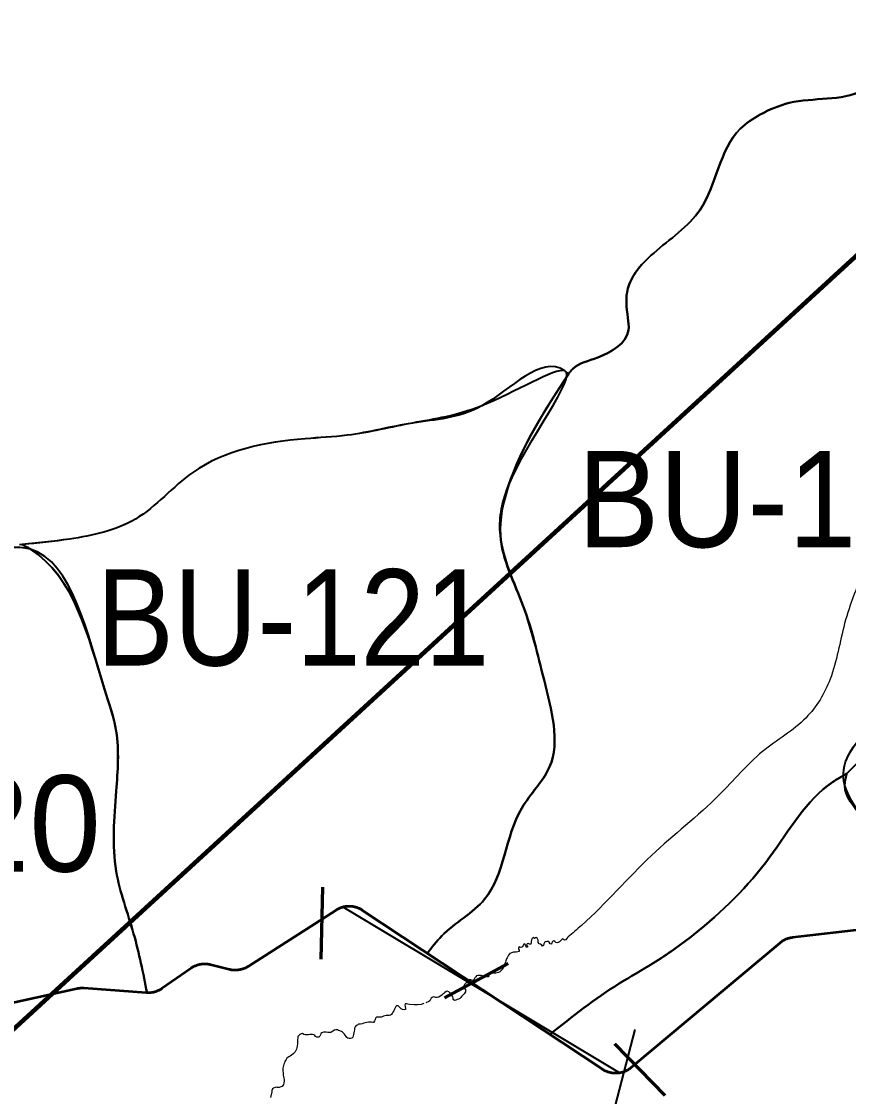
# Model space of a CAD drawing. Extents: x 553962 to 842807, y 8883888 to 9032388.
# Drawn here: x 712844 to 716280, y 8955293 to 8959758 of the extents above; entities that cross this region are included whole.
import ezdxf

# ---------------------------------------------------------------- set-up
doc = ezdxf.new("R2010")
doc.units = 0
doc.header["$LTSCALE"] = 150
for name, color, linetype, lineweight in [('20', 7, 'Continuous', 35), ('24', 7, 'Continuous', 25), ('40', 7, 'Continuous', 60), ('60', 7, 'Continuous', 53), ('9', 7, 'Continuous', 90)]:
    doc.layers.add(name, color=color, linetype=linetype, lineweight=lineweight)

msp = doc.modelspace()

# ---------------------------------------------------------------- linework, layer by layer
at = {"layer": '20'}
for p, q in [((715118.3, 8958294.2), (715117.4, 8958295.1)), ((715117.4, 8958295.1), (715117.6, 8958295)), ((714531.4, 8955887.4), (715039.1, 8955551.2)), ((713366.2, 8955723.5), (713367.8, 8955723.5))]:
    msp.add_line(p, q, dxfattribs=at)
for points in [[(713629.3, 8955840.4), (713707.9, 8955820.7), (713710, 8955820.2), (713712.8, 8955819.6), (713715.6, 8955819.1), (713718.4, 8955818.7), (713721.2, 8955818.3), (713724, 8955818.1), (713726.8, 8955817.9), (713729.6, 8955817.8), (713732.5, 8955817.7), (713735.3, 8955817.8), (713738.1, 8955817.9), (713741, 8955818.1), (713743.8, 8955818.4), (713746.6, 8955818.8), (713749.4, 8955819.2), (713752.1, 8955819.8), (713754.9, 8955820.3), (713757.6, 8955821), (713760.4, 8955821.8), (713763.1, 8955822.6), (713765.8, 8955823.5), (713768.4, 8955824.5), (713771, 8955825.6), (713773.6, 8955826.7), (713776.2, 8955827.9), (713778.7, 8955829.2), (713781.2, 8955830.6), (713783.6, 8955832), (713786, 8955833.5), (714151.9, 8956067.4), (714153.8, 8956068.6), (714156.2, 8956070), (714158.7, 8956071.4), (714161.2, 8956072.7), (714163.8, 8956073.9), (714166.3, 8956075), (714169, 8956076.1), (714171.6, 8956077.1), (714174.3, 8956078), (714177, 8956078.9), (714179.7, 8956079.7), (714182.4, 8956080.4), (714185.2, 8956081), (714188, 8956081.5), (714190.8, 8956082), (714193.6, 8956082.4), (714196.4, 8956082.7), (714199.2, 8956082.9), (714202, 8956083.1), (714204.8, 8956083.1), (714207.7, 8956083.1), (714210.5, 8956083), (714213.3, 8956082.8), (714216.1, 8956082.6), (714218.9, 8956082.2), (714221.7, 8956081.8), (714224.5, 8956081.3), (714227.3, 8956080.8), (714230, 8956080.1), (714232.8, 8956079.4), (714235.5, 8956078.6), (714238.2, 8956077.7), (714240.8, 8956076.8), (714243.5, 8956075.7), (714246.1, 8956074.6), (714248.7, 8956073.5), (714251.2, 8956072.2), (714253.7, 8956070.9), (714256.2, 8956069.5), (714258.6, 8956068), (714261, 8956066.5), (714528.9, 8955889.1)], [(714180.3, 8956079.8), (714183, 8956080.5), (714185.8, 8956081.1), (714188.5, 8956081.6), (714191.3, 8956082.1), (714194.1, 8956082.4), (714197, 8956082.7), (714199.8, 8956082.9), (714202.6, 8956083.1), (714205.4, 8956083.1), (714208.3, 8956083.1), (714211.1, 8956083), (714213.9, 8956082.8), (714216.7, 8956082.5), (714219.5, 8956082.2), (714222.3, 8956081.7), (714225.1, 8956081.2), (714227.9, 8956080.6), (714230.6, 8956080), (714233.3, 8956079.2), (714236.1, 8956078.4), (714238.7, 8956077.5), (714241.4, 8956076.6), (714244, 8956075.5), (714246.6, 8956074.4), (714249.2, 8956073.2), (714251.7, 8956071.9), (714254.2, 8956070.6), (714256.7, 8956069.2), (714259.1, 8956067.7), (714261, 8956066.5), (715257.8, 8955406.4), (715260.2, 8955404.8), (715262.6, 8955403.4), (715265.1, 8955402), (715267.6, 8955400.7), (715270.1, 8955399.4), (715272.7, 8955398.2), (715275.3, 8955397.2), (715277.9, 8955396.1), (715280.6, 8955395.2), (715283.3, 8955394.3), (715286, 8955393.5), (715288.7, 8955392.8), (715291.5, 8955392.1), (715294.3, 8955391.5), (715297.1, 8955391), (715299.8, 8955390.6), (715302.7, 8955390.3), (715305.5, 8955390), (715308.3, 8955389.9), (715311.1, 8955389.8), (715314, 8955389.8), (715316.8, 8955389.8), (715319.6, 8955390), (715322.4, 8955390.2), (715325.2, 8955390.5), (715328, 8955390.9), (715330.8, 8955391.3), (715333.6, 8955391.9), (715336.4, 8955392.5), (715339.1, 8955393.2), (715341.8, 8955394), (715344.5, 8955394.8), (715347.2, 8955395.8), (715349.8, 8955396.8), (715352.5, 8955397.8), (715355, 8955399), (715357.6, 8955400.2), (715360.1, 8955401.5), (715362.6, 8955402.9), (715365, 8955404.3), (715367.4, 8955405.8), (715369.8, 8955407.4), (715372.1, 8955409), (715374.3, 8955410.7), (715376.5, 8955412.5), (715377.3, 8955413.1), (715994.9, 8955930.6), (715997.1, 8955932.3), (715999.4, 8955934.1), (716001.7, 8955935.7), (716004, 8955937.3), (716006.4, 8955938.8), (716008.8, 8955940.3), (716011.3, 8955941.7), (716013.8, 8955943), (716016.3, 8955944.2), (716018.9, 8955945.4), (716021.5, 8955946.5), (716024.1, 8955947.6), (716026.8, 8955948.5), (716029.5, 8955949.4), (716032.2, 8955950.2), (716034.9, 8955950.9), (716037.7, 8955951.6), (716040.4, 8955952.1), (716043.2, 8955952.6), (716046, 8955953), (716047.6, 8955953.2), (716398.5, 8955993.9)], [(715040.7, 8955550.1), (715257.8, 8955406.4), (715258.6, 8955405.9), (715261, 8955404.4), (715263.5, 8955402.9), (715265.9, 8955401.6), (715268.4, 8955400.3), (715271, 8955399), (715273.6, 8955397.9), (715276.2, 8955396.8), (715278.8, 8955395.8), (715281.5, 8955394.9), (715284.2, 8955394), (715286.9, 8955393.2), (715289.7, 8955392.5), (715292.4, 8955391.9), (715295.2, 8955391.4), (715298, 8955390.9), (715300.8, 8955390.5), (715303.6, 8955390.2), (715306.4, 8955390), (715309.2, 8955389.8), (715312.1, 8955389.8), (715314.9, 8955389.8), (715317.7, 8955389.9), (715320.5, 8955390), (715323.4, 8955390.3), (715326.2, 8955390.6), (715329, 8955391), (714180.3, 8956079.8)], [(713367.8, 8955723.5), (713368.4, 8955723.4), (713371.3, 8955723.4), (713374.1, 8955723.5), (713376.9, 8955723.7), (713379.7, 8955723.9), (713382.6, 8955724.2), (713385.3, 8955724.6), (713388.1, 8955725.1), (713390.9, 8955725.7), (713393.7, 8955726.3), (713396.4, 8955727), (713399.1, 8955727.8), (713401.8, 8955728.7), (713404.5, 8955729.6), (713407.1, 8955730.6), (713409.7, 8955731.7), (713412.3, 8955732.9), (713414.8, 8955734.1), (713417.4, 8955735.4), (713419.8, 8955736.8), (713422.3, 8955738.2), (713424.7, 8955739.8), (713427, 8955741.3), (713547.9, 8955825.5), (713548.3, 8955825.7), (713550.7, 8955827.3), (713553, 8955828.8), (713555.5, 8955830.2), (713558, 8955831.6), (713560.5, 8955832.9), (713563, 8955834.1), (713565.6, 8955835.3), (713568.2, 8955836.3), (713570.9, 8955837.3), (713573.5, 8955838.3), (713576.2, 8955839.1), (713579, 8955839.9), (713581.7, 8955840.6), (713584.5, 8955841.2), (713587.2, 8955841.8), (713590, 8955842.2), (713592.8, 8955842.6), (713595.6, 8955842.9), (713598.5, 8955843.2), (713601.3, 8955843.3), (713604.1, 8955843.4), (713606.9, 8955843.3), (713609.8, 8955843.3), (713612.6, 8955843.1), (713615.4, 8955842.8), (713618.2, 8955842.5), (713621, 8955842.1), (713623.8, 8955841.6), (713626.6, 8955841), (713629.3, 8955840.4)], [(712164.2, 8955541.5), (713074.4, 8955740.6), (713074.9, 8955740.7), (713077.7, 8955741.3), (713080.5, 8955741.8), (713083.3, 8955742.1), (713086.1, 8955742.5), (713088.9, 8955742.7), (713091.7, 8955742.8), (713094.6, 8955742.9), (713097.4, 8955742.9), (713100.2, 8955742.8), (713103, 8955742.7), (713362.6, 8955723.7), (713362.8, 8955723.7), (713364.3, 8955723.6)]]:
    msp.add_lwpolyline(points, dxfattribs=at)
for points in [[(716405.3, 8955995.5), (716423.2, 8956193.7), (716334.9, 8956452.8), (716265.3, 8956585.1), (716668.1, 8957077.5), (716917.8, 8957574.6), (717009.1, 8958239.5), (717183.6, 8959092.8), (716928.5, 8959575.6), (716523.1, 8959605.1), (716340.5, 8959470.8), (716034.4, 8959419.7), (715913.6, 8959371.4), (715830.4, 8959312.3), (715663.9, 8958976.4), (715471.1, 8958796.4), (715395.9, 8958715.8), (715363.7, 8958648.7), (715363.7, 8958527.8), (715366.4, 8958476.7), (715238.9, 8958362.5), (715134.2, 8958314.2), (715116.4, 8958293.9)], [(715117.4, 8958295.1), (715134.2, 8958314.2), (715238.9, 8958362.5), (715366.4, 8958476.7), (715363.7, 8958527.8), (715363.7, 8958648.7), (715395.9, 8958715.8), (715471.1, 8958796.4), (715663.9, 8958976.4), (715830.4, 8959312.3), (715913.6, 8959371.4), (716034.4, 8959419.7), (716340.5, 8959470.8), (716523.1, 8959605.1), (716928.6, 8959575.6), (717183.6, 8959092.8), (717009.1, 8958239.5), (716917.8, 8957574.6), (716668.1, 8957077.5), (716273.6, 8956634.8)], [(716273.6, 8956634.8), (716668.1, 8957077.5), (716917.8, 8957574.6), (717009.1, 8958239.5), (717183.6, 8959092.8), (716928.6, 8959575.6), (716523.1, 8959605.1), (716340.5, 8959470.8), (716034.4, 8959419.7), (715913.6, 8959371.4), (715830.4, 8959312.3), (715663.9, 8958976.4), (715471.1, 8958796.4), (715395.9, 8958715.8), (715363.7, 8958648.7), (715363.7, 8958527.8), (715366.4, 8958476.7), (715238.9, 8958362.5), (715134.2, 8958314.2), (715117.4, 8958295.1)], [(716405.3, 8955995.5), (716423.2, 8956193.7), (716334.9, 8956452.8), (716265.3, 8956585.1), (716668.1, 8957077.5), (716917.8, 8957574.6), (717009.1, 8958239.5), (717183.6, 8959092.8), (717186, 8959118.3)], [(715115.9, 8958296.7), (715101.6, 8958307.4), (714756.8, 8958161.6), (714468.4, 8958090.2), (714197.9, 8958039.6), (714022.5, 8958024.8), (713555.7, 8957885), (713317.9, 8957691.6), (713044.4, 8957608.3), (712847.2, 8957585.8)], [(714530.8, 8955888.6), (714590.3, 8955960), (714768.7, 8956112.7), (714923.2, 8956491.5), (715038.2, 8956662), (715015.4, 8957023.5), (714929.2, 8957329.9), (714834.1, 8957624.4), (714866.8, 8957826.6), (715101.6, 8958307.4), (714756.8, 8958161.6), (714468.4, 8958090.2), (714197.9, 8958039.6), (714022.5, 8958024.8), (713555.7, 8957885), (713317.9, 8957691.6), (713044.4, 8957608.3), (712836.3, 8957584.5)], [(715117.6, 8958295), (714866.8, 8957826.6), (714834.1, 8957624.4), (714929.2, 8957329.9), (715015.4, 8957023.5), (715038.2, 8956662), (714923.2, 8956491.5), (714768.7, 8956112.7), (714590.3, 8955960), (714530.8, 8955888.6)], [(714530.8, 8955888.6), (714590.3, 8955960), (714768.7, 8956112.7), (714923.2, 8956491.5), (715038.2, 8956662), (715015.4, 8957023.5), (714929.2, 8957329.9), (714834.1, 8957624.4), (714866.8, 8957826.6), (715118.3, 8958294.2)], [(714530.8, 8955888.6), (714590.3, 8955960), (714768.7, 8956112.7), (714923.2, 8956491.5), (715038.2, 8956662), (715015.4, 8957023.5), (714929.2, 8957329.9), (714834.1, 8957624.4), (714866.8, 8957826.6), (715118.3, 8958294.2)], [(713366.2, 8955723.5), (713310.5, 8955969.2), (713238, 8956229.3), (713238, 8956562.1), (713238, 8956810.1), (713189.6, 8956985.6), (712881.3, 8957566.3), (712482.2, 8957445.3), (711853.5, 8957015.8), (711514.9, 8956840.4), (711458.7, 8956805)], [(713366.2, 8955723.5), (713310.5, 8955969.2), (713238, 8956229.3), (713238, 8956562.1), (713238, 8956810.1), (713189.6, 8956985.6), (712881.3, 8957566.3), (712847.3, 8957585.8)], [(712847.3, 8957585.8), (712881.3, 8957566.3), (713189.6, 8956985.6), (713238, 8956810.1), (713238, 8956562.1), (713238, 8956229.3), (713310.5, 8955969.2), (713366.2, 8955723.5)], [(716273.6, 8956634.7), (716213.3, 8956598.3), (715953.7, 8956288.4), (715637.7, 8955966), (715468.8, 8955847.1), (715328, 8955762.6), (715039.1, 8955551.2)], [(716273.6, 8956634.7), (716213.3, 8956598.3), (715953.7, 8956288.4), (715637.7, 8955966), (715468.8, 8955847.1), (715328, 8955762.6), (715039.1, 8955551.2)], [(715039.1, 8955551.2), (715328, 8955762.6), (715468.8, 8955847.1), (715637.7, 8955966), (715953.7, 8956288.4), (716213.3, 8956598.3), (716273.6, 8956634.7)], [(716405.3, 8955995.5), (716423.2, 8956193.7), (716334.9, 8956452.8), (716265.3, 8956585.1), (716273.3, 8956633.7)]]:
    msp.add_spline(points, degree=3, dxfattribs=at)
at = {"layer": '24'}
for points in [[(714955, 8955926.5), (714949.3, 8955929.1), (714944.7, 8955926.8), (714942.5, 8955921.3), (714946.8, 8955918.6), (714947.3, 8955913.6), (714941.8, 8955914.2), (714939.9, 8955919.7), (714937.4, 8955924.2), (714932.8, 8955927.1), (714928.7, 8955922.5), (714927.3, 8955916.6), (714923.1, 8955913), (714917.3, 8955912), (714912.5, 8955914.6), (714908.7, 8955910.6), (714908.8, 8955905.2), (714911.5, 8955900.6), (714912.2, 8955895.6), (714906.6, 8955894.1), (714900, 8955893.2), (714894.6, 8955892.7), (714888.1, 8955892.5), (714879.9, 8955890.4), (714873, 8955887.2), (714867.8, 8955880.1), (714864.5, 8955875.1), (714862.1, 8955869.5), (714860.1, 8955864.7), (714856.9, 8955857.1), (714855.2, 8955851.5), (714852.5, 8955845.5), (714849.4, 8955839.4), (714847.5, 8955834), (714846.5, 8955829), (714844, 8955823.3), (714840.1, 8955819.2), (714836.5, 8955815.5), (714831.9, 8955811.7), (714826.4, 8955808.6), (714820.4, 8955806.7), (714815.3, 8955806), (714809.8, 8955805.1), (714803.4, 8955805.1), (714797.2, 8955806.8), (714792.1, 8955804.7), (714788.7, 8955800.9), (714786.8, 8955795), (714783.1, 8955790.5), (714777.1, 8955790.7), (714771.2, 8955791.4), (714765.3, 8955793.4), (714760.4, 8955794.8), (714754.9, 8955795.4), (714746.9, 8955796.1), (714740.9, 8955795.6), (714735.5, 8955794.7), (714732.2, 8955790.5), (714727.7, 8955785.8), (714725, 8955780.7), (714721.8, 8955776.3), (714716.3, 8955775.8), (714711.3, 8955778.1), (714705.9, 8955777.2), (714701.1, 8955775), (714695.8, 8955770.9), (714692.7, 8955766.9), (714688.7, 8955762.9), (714685.2, 8955758.4), (714682.7, 8955753), (714681.8, 8955747.7), (714684.1, 8955743), (714688.6, 8955739.1), (714689.3, 8955733.5), (714688.7, 8955728.4), (714686.4, 8955723.6), (714683.2, 8955719.4), (714677.3, 8955713.2), (714673.2, 8955708.2), (714669.3, 8955704.2), (714665.2, 8955701), (714660.1, 8955698.1), (714655.1, 8955695.9), (714648.5, 8955693.5), (714643.5, 8955692.7), (714638.2, 8955696.4), (714637.4, 8955701.8), (714636.9, 8955707.4), (714633.6, 8955711.9), (714631.8, 8955716.8), (714628.3, 8955720.8), (714623.8, 8955724.1), (714619.9, 8955728.5), (714613.7, 8955731.1), (714608.7, 8955729.4), (714603.9, 8955725.2), (714598.6, 8955721.3), (714594.7, 8955718), (714590.3, 8955714.8), (714584.3, 8955709.8), (714577.9, 8955705.2)], [(715115.4, 8955955.8), (715112.5, 8955953.5), (715108.8, 8955948.5), (715106, 8955944.2), (715100.8, 8955942.2), (715097, 8955945.6), (715092, 8955947.6), (715087.2, 8955943.3), (715082.7, 8955939), (715079.2, 8955935.2), (715074.5, 8955932.4), (715069.4, 8955931.5), (715064.5, 8955933.6), (715060.5, 8955936.7), (715056.3, 8955940.1), (715050.7, 8955937.5), (715047.4, 8955931.2), (715046.3, 8955926.1), (715040.8, 8955927.8), (715037, 8955934), (715032.6, 8955936.8), (715026.8, 8955936.8), (715021.3, 8955935.7), (715017.3, 8955932.3), (715014.2, 8955926.7), (715012.8, 8955921), (715009.1, 8955917.5), (715006.3, 8955922.5), (715000.6, 8955925.9), (714995, 8955927.9), (714991.1, 8955932.4), (714990.9, 8955937.4), (714990.6, 8955942.7), (714988.6, 8955947.8), (714985.5, 8955953.1), (714980.1, 8955951.8), (714975.4, 8955950), (714970.1, 8955953.2), (714966, 8955950), (714962.7, 8955944.2), (714962.2, 8955937.7), (714962.1, 8955931.6), (714961, 8955926.5), (714955, 8955926.5)], [(714577.9, 8955705.2), (714572, 8955704), (714566.5, 8955704.2), (714561.3, 8955705.9), (714555.8, 8955706.6), (714550.6, 8955705), (714547, 8955701.3), (714543.7, 8955695.7), (714541.2, 8955691), (714536.7, 8955688.5), (714524.8, 8955683)], [(714422.5, 8955656.9), (714409.4, 8955669.9), (714404.4, 8955669.6), (714400.1, 8955666.6), (714396.4, 8955662.1), (714394.1, 8955656), (714391.1, 8955649), (714387.8, 8955643.2), (714384.9, 8955638), (714382.2, 8955633.3), (714377.2, 8955630.9), (714371.7, 8955629.3), (714366, 8955629.3), (714360, 8955630.2), (714354, 8955628.7), (714348, 8955627.4), (714343.4, 8955624.8), (714338.5, 8955622.3), (714332.4, 8955622.6), (714324.9, 8955623.2), (714318.9, 8955623.2), (714315.3, 8955618.1), (714313.5, 8955613.2), (714311.4, 8955607.9), (714307.1, 8955600.1)], [(714516.3, 8955679.5), (714505.2, 8955675.5), (714490.4, 8955673.4), (714475.7, 8955673.4), (714456.3, 8955676), (714449, 8955676.8), (714443.4, 8955678.2), (714438, 8955678.2), (714437, 8955672.7), (714438.2, 8955667.2), (714439.5, 8955660.3), (714439.5, 8955655.1), (714434.7, 8955652.7), (714427.6, 8955654.7), (714422.5, 8955656.9)], [(714234.9, 8955587.6), (714231.1, 8955582.4), (714228.7, 8955576.5), (714228.1, 8955570.6), (714227.2, 8955564.5), (714225.4, 8955557.7), (714223.7, 8955550.8), (714223.1, 8955544.9), (714221.1, 8955540.2), (714217.5, 8955536.2), (714212, 8955533.7), (714206.5, 8955533.7), (714200.9, 8955535.3), (714196.4, 8955538.9), (714192.9, 8955543.2), (714189.3, 8955547.5), (714186.3, 8955551.7), (714182.6, 8955556.4), (714177.9, 8955560.6), (714173.7, 8955563.6), (714167.5, 8955566.5), (714161.6, 8955567.9), (714156.7, 8955569.8), (714150.7, 8955569.8), (714144.6, 8955568.9), (714138.6, 8955565.1), (714134.1, 8955561.6), (714129.1, 8955559.1), (714123.4, 8955559.4), (714117, 8955559.6), (714110.9, 8955559.9), (714105, 8955560.6), (714099.9, 8955560), (714092.8, 8955557.5), (714088.4, 8955554.7), (714086.2, 8955549.6), (714083.7, 8955543.8)], [(714307.1, 8955600.1), (714304, 8955601.1), (714298.9, 8955601.4), (714292.9, 8955601.7), (714286.8, 8955601.7), (714278.9, 8955600.3), (714272.9, 8955598.8), (714266.7, 8955597.3), (714259.7, 8955595), (714252.8, 8955594.3), (714245, 8955593.1), (714240, 8955590), (714234.9, 8955587.6)], [(714083.7, 8955543.8), (714079.6, 8955540.4), (714071.1, 8955540.4), (714066.2, 8955541.9), (714063, 8955546.8), (714059, 8955550.1), (714053.8, 8955550.6), (714048.5, 8955550.6), (714043, 8955550.6), (714036.6, 8955550), (714030.8, 8955550.1), (714023.6, 8955550.1), (714016.9, 8955551), (714012.4, 8955554.5), (714006.7, 8955553.5), (714001.3, 8955551.2), (713996.2, 8955547.2), (713993.1, 8955542.4), (713992.1, 8955536.6), (713991.3, 8955529.2), (713991.3, 8955524.2), (713991.3, 8955519.2), (713991.3, 8955512.1), (713990.5, 8955503.1), (713989, 8955495.7), (713986.9, 8955490.6), (713984.7, 8955484.4), (713981.9, 8955479.2), (713977.2, 8955474.5), (713971.7, 8955469.7), (713965.6, 8955465.4), (713960.9, 8955461.5), (713955.6, 8955457.8), (713950.9, 8955455.5), (713946.6, 8955451.9), (713943.6, 8955447.3), (713938.5, 8955438.2), (713937.3, 8955433.3), (713934.3, 8955427.6), (713933, 8955422.1), (713931.3, 8955416.5), (713930.6, 8955410.5), (713930.6, 8955404.5), (713930.6, 8955398.6), (713931.1, 8955393.3), (713931.9, 8955388.1), (713932.2, 8955382.6), (713933.3, 8955375.8), (713934.6, 8955369.8), (713935.2, 8955364.5), (713935.4, 8955358.4), (713934.8, 8955348.7), (713933, 8955343.2), (713930.8, 8955338.6), (713927.1, 8955335.2), (713922.2, 8955332.9), (713915.7, 8955330.5), (713908.7, 8955330.5), (713903.7, 8955331.5), (713897.8, 8955330.9), (713891.7, 8955328.6), (713886.7, 8955325.3), (713884.2, 8955317.9), (713884.7, 8955312.1), (713878.8, 8955289.5)]]:
    msp.add_lwpolyline(points, dxfattribs=at)
msp.add_spline([(716474.8, 8957749), (716354.5, 8957498.3), (716264.3, 8957257.6), (716204.2, 8957027), (716103.9, 8956866.5), (715923.5, 8956726.1), (715743.1, 8956545.6), (715462.4, 8956294.9), (715171.8, 8956004.1), (715115.4, 8955955.8)], degree=3, dxfattribs=at)
at = {"layer": '40'}
for p, q in [((714095.3, 8956163.4), (714087.8, 8955863.5)), ((714602, 8955703.2), (714866.1, 8955845.5)), ((715308.4, 8955512.2), (715517.7, 8955297.2))]:
    msp.add_line(p, q, dxfattribs=at)
at = {"layer": '40', "lineweight": 35}
msp.add_lwpolyline([(715392.2, 8955572.2), (715052.5, 8954261.2), (713281.5, 8954261.2)], dxfattribs=at)
at = {"layer": '60'}
for points in [[(715329, 8955391), (715326.2, 8955390.6), (715323.4, 8955390.3), (715320.5, 8955390), (715317.7, 8955389.9), (715314.9, 8955389.8), (715312.1, 8955389.8), (715309.2, 8955389.8), (715306.4, 8955390), (715303.6, 8955390.2), (715300.8, 8955390.5), (715298, 8955390.9), (715295.2, 8955391.4), (715292.4, 8955391.9), (715289.7, 8955392.5), (715286.9, 8955393.2), (715284.2, 8955394), (715281.5, 8955394.9), (715278.8, 8955395.8), (715276.2, 8955396.8), (715273.6, 8955397.9), (715271, 8955399), (715268.4, 8955400.3), (715265.9, 8955401.6), (715263.5, 8955402.9), (715261, 8955404.4), (715258.6, 8955405.9), (715257.8, 8955406.4), (714261, 8956066.5), (714258.6, 8956068), (714256.2, 8956069.5), (714253.7, 8956070.9), (714251.2, 8956072.2), (714248.7, 8956073.5), (714246.1, 8956074.6), (714243.5, 8956075.7), (714240.8, 8956076.8), (714238.2, 8956077.7), (714235.5, 8956078.6), (714232.8, 8956079.4), (714230, 8956080.1), (714227.3, 8956080.8), (714224.5, 8956081.3), (714221.7, 8956081.8), (714218.9, 8956082.2), (714216.1, 8956082.6), (714213.3, 8956082.8), (714210.5, 8956083), (714207.7, 8956083.1), (714204.8, 8956083.1), (714202, 8956083.1), (714199.2, 8956082.9), (714196.4, 8956082.7), (714193.6, 8956082.4), (714190.8, 8956082), (714188, 8956081.5), (714185.2, 8956081), (714182.4, 8956080.4), (714179.7, 8956079.7), (714177, 8956078.9), (714174.3, 8956078), (714171.6, 8956077.1), (714169, 8956076.1), (714166.3, 8956075), (714163.8, 8956073.9), (714161.2, 8956072.7), (714158.7, 8956071.4), (714156.2, 8956070), (714153.8, 8956068.6), (714151.9, 8956067.4), (713786, 8955833.5), (713783.6, 8955832), (713781.2, 8955830.6), (713778.7, 8955829.2), (713776.2, 8955827.9), (713773.6, 8955826.7), (713771, 8955825.6), (713768.4, 8955824.5), (713765.8, 8955823.5), (713763.1, 8955822.6), (713760.4, 8955821.8), (713757.6, 8955821), (713754.9, 8955820.3), (713752.1, 8955819.8), (713749.4, 8955819.2), (713746.6, 8955818.8), (713743.8, 8955818.4), (713741, 8955818.1), (713738.1, 8955817.9), (713735.3, 8955817.8), (713732.5, 8955817.7), (713729.6, 8955817.8), (713726.8, 8955817.9), (713724, 8955818.1), (713721.2, 8955818.3), (713718.4, 8955818.7), (713715.6, 8955819.1), (713712.8, 8955819.6), (713710, 8955820.2), (713707.9, 8955820.7), (713629.3, 8955840.4)], [(717057.2, 8956070.3), (716047.6, 8955953.2), (716044.8, 8955952.9), (716042, 8955952.4), (716039.3, 8955951.9), (716036.5, 8955951.3), (716033.8, 8955950.6), (716031, 8955949.9), (716028.3, 8955949), (716025.7, 8955948.1), (716023, 8955947.1), (716020.4, 8955946.1), (716017.8, 8955944.9), (716015.2, 8955943.7), (716012.7, 8955942.5), (716010.2, 8955941.1), (716007.8, 8955939.7), (716005.4, 8955938.2), (716003, 8955936.6), (716000.7, 8955935), (715998.4, 8955933.3), (715996.2, 8955931.6), (715994.9, 8955930.6), (715377.3, 8955413.1), (715375.1, 8955411.3), (715372.8, 8955409.6), (715370.5, 8955407.9), (715368.2, 8955406.3), (715365.8, 8955404.8), (715363.4, 8955403.4), (715360.9, 8955402), (715358.4, 8955400.7), (715355.9, 8955399.4), (715353.3, 8955398.2), (715350.7, 8955397.1), (715348.1, 8955396.1), (715345.4, 8955395.1), (715342.7, 8955394.3), (715340, 8955393.5), (715337.3, 8955392.7), (715334.5, 8955392.1), (715331.8, 8955391.5), (715329, 8955391)], [(713629.3, 8955840.4), (713626.6, 8955841), (713623.8, 8955841.6), (713621, 8955842.1), (713618.2, 8955842.5), (713615.4, 8955842.8), (713612.6, 8955843.1), (713609.8, 8955843.3), (713606.9, 8955843.3), (713604.1, 8955843.4), (713601.3, 8955843.3), (713598.5, 8955843.2), (713595.6, 8955842.9), (713592.8, 8955842.6), (713590, 8955842.2), (713587.2, 8955841.8), (713584.5, 8955841.2), (713581.7, 8955840.6), (713579, 8955839.9), (713576.2, 8955839.1), (713573.5, 8955838.3), (713570.9, 8955837.3), (713568.2, 8955836.3), (713565.6, 8955835.3), (713563, 8955834.1), (713560.5, 8955832.9), (713558, 8955831.6), (713555.5, 8955830.2), (713553, 8955828.8), (713550.7, 8955827.3), (713548.3, 8955825.7), (713547.9, 8955825.5), (713427, 8955741.3), (713424.7, 8955739.8), (713422.3, 8955738.2), (713419.8, 8955736.8), (713417.4, 8955735.4), (713414.8, 8955734.1), (713412.3, 8955732.9), (713409.7, 8955731.7), (713407.1, 8955730.6), (713404.5, 8955729.6), (713401.8, 8955728.7), (713399.1, 8955727.8), (713396.4, 8955727), (713393.7, 8955726.3), (713390.9, 8955725.7), (713388.1, 8955725.1), (713385.3, 8955724.6), (713382.6, 8955724.2), (713379.7, 8955723.9), (713376.9, 8955723.7), (713374.1, 8955723.5), (713371.3, 8955723.4), (713368.4, 8955723.4), (713365.6, 8955723.5), (713362.8, 8955723.7), (713362.6, 8955723.7), (713103, 8955742.7), (713100.2, 8955742.8), (713097.4, 8955742.9), (713094.6, 8955742.9), (713091.7, 8955742.8), (713088.9, 8955742.7), (713086.1, 8955742.5), (713083.3, 8955742.1), (713080.5, 8955741.8), (713077.7, 8955741.3), (713074.9, 8955740.7), (713074.4, 8955740.6), (712164.2, 8955541.5)]]:
    msp.add_lwpolyline(points, dxfattribs=at)
at = {"layer": '9'}
msp.add_lwpolyline([(705081.2, 8958366.8), (705509.2, 8948874.2), (720755.9, 8962863.6), (723053.6, 8963740.6)], dxfattribs=at)

# ---------------------------------------------------------------- texts
at = {"layer": '40'}
for s, width, p in [('BU-122', 0.95, (715154.8, 8957574.7)), ('BU-121', 0.9, (713156.2, 8957083.1))]:
    msp.add_text(s, height=400, dxfattribs=dict(at, width=width)).set_placement(p)
msp.add_text('BU-120', height=400, dxfattribs=at).set_placement((711360.9, 8956227.3))

doc.saveas('drawing.dxf')
